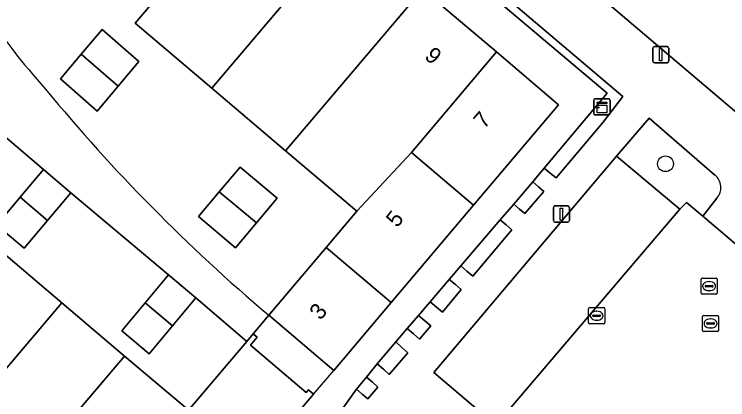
# Model space of a CAD drawing. Extents: x 156412 to 157779, y 382335 to 383768.
# Drawn here: x 157079.52 to 157123.7, y 382885.68 to 382909.52 of the extents above; entities that cross this region are included whole.
import ezdxf

# ---------------------------------------------------------------- set-up
doc = ezdxf.new("R2010")
doc.units = 0
for name, color, linetype in [('IMGEO_Boom', 7, 'Continuous'), ('IMGEO_Erf', 7, 'Continuous'), ('IMGEO_Groenvoorziening', 7, 'Continuous'), ('IMGEO_Haag', 7, 'Continuous'), ('IMGEO_Kast', 7, 'Continuous'), ('IMGEO_Kolk', 7, 'Continuous'), ('IMGEO_Lichtmast', 7, 'Continuous'), ('IMGEO_Pand', 7, 'Continuous'), ('IMGEO_Pand_nummerreeks', 7, 'Continuous'), ('IMGEO_Pand_overbouw', 7, 'Continuous'), ('IMGEO_Parkeervlak_open', 7, 'Continuous'), ('IMGEO_Rijbaan_lokaal_gesloten', 7, 'Continuous'), ('IMGEO_Rijbaan_lokaal_open', 7, 'Continuous'), ('IMGEO_Rioolput', 7, 'Continuous'), ('IMGEO_Voetpad_open', 7, 'Continuous')]:
    doc.layers.add(name, color=color, linetype=linetype)

msp = doc.modelspace()

# ---------------------------------------------------------------- linework, layer by layer
at = {"layer": 'IMGEO_Boom'}
msp.add_circle((157119.846, 382900.275), 0.489, dxfattribs=at)
at = {"layer": 'IMGEO_Erf'}
for points in [[(157095.284, 382890.899), (157098.834, 382895.098), (157100.734, 382897.339), (157096.324, 382901.075), (157091.746, 382904.953), (157087.01, 382908.966), (157088.554, 382910.799), (157083.988, 382914.683), (157086.707, 382917.891), (157078.903, 382924.506), (157083.1, 382929.459), (157086.44, 382926.635), (157091.074, 382922.718), (157095.651, 382918.838), (157100.227, 382914.958), (157104.804, 382911.078), (157109.371, 382907.195), (157113.226, 382903.928), (157107.963, 382897.716), (157102.854, 382891.69), (157099.298, 382887.49)], [(157087.238, 382906.599), (157085.948, 382905.068), (157084.658, 382903.536), (157082.376, 382905.52), (157083.668, 382907.048), (157084.959, 382908.575)], [(157094.509, 382896.611), (157093.223, 382895.08), (157090.926, 382897.009), (157092.212, 382898.54), (157093.498, 382900.072), (157095.795, 382898.143)]]:
    msp.add_lwpolyline(points, close=True, dxfattribs=at)
for points in [[(157099.577, 382884.734), (157100.704, 382886.32), (157101.321, 382887.075), (157101.999, 382887.905), (157103.15, 382889.251), (157103.855, 382890.076), (157104.543, 382890.88), (157105.264, 382891.724), (157106.454, 382893.115), (157107.173, 382893.956), (157109.612, 382896.808), (157110.446, 382897.783), (157111.623, 382899.159), (157112.335, 382899.993), (157116.242, 382904.652), (157107.822, 382911.748)], [(157078.565, 382894.973), (157082.457, 382891.676), (157086.348, 382888.379), (157090.239, 382885.082), (157090.301, 382885.029), (157093.922, 382889.279), (157090.768, 382891.976), (157089.326, 382890.249), (157087.883, 382888.522), (157086.187, 382889.939), (157087.63, 382891.666), (157089.072, 382893.393), (157083.017, 382898.48), (157081.57, 382896.765), (157080.123, 382895.05), (157078.429, 382896.485), (157079.884, 382898.2), (157081.34, 382899.915), (157075.234, 382905.095)], [(157095.284, 382890.899), (157094.321, 382889.748), (157094.564, 382889.541), (157094.143, 382889.046), (157097.588, 382886.121), (157097.73, 382886.289), (157098.051, 382886.018), (157092.642, 382879.634), (157087.02, 382872.999), (157082.934, 382876.466), (157079.046, 382879.765)]]:
    msp.add_lwpolyline(points, dxfattribs=at)
for centre, radius, start, end in [((157112.611, 382933.014), 41.965, 204.74, 222.0669), ((157164.78, 382973.364), 107.843, 219.40979, 229.87776)]:
    msp.add_arc(centre, radius, start, end, dxfattribs=at)
at = {"layer": 'IMGEO_Groenvoorziening'}
for points in [[(157105.06, 382919.728), (157127.945, 382900.303)], [(157118.831, 382903.094), (157116.82, 382900.741), (157120.726, 382897.469), (157121.152, 382897.882), (157122.167, 382897.037), (157123.024, 382898.139)], [(157122.886, 382899.589), (157118.831, 382903.094)]]:
    msp.add_lwpolyline(points, dxfattribs=at)
for points in [[(157108.139, 382912.135), (157107.979, 382911.939), (157107.822, 382911.748), (157116.242, 382904.652), (157112.335, 382899.993), (157112.703, 382899.701), (157113.069, 382899.411), (157115.977, 382902.85), (157117.199, 382904.441)], [(157111.136, 382897.197), (157112.313, 382898.558), (157111.979, 382898.849), (157111.623, 382899.159), (157110.446, 382897.783), (157110.81, 382897.474)], [(157107.914, 382893.318), (157110.333, 382896.187), (157109.977, 382896.494), (157109.612, 382896.808), (157107.173, 382893.956), (157107.546, 382893.635)], [(157106.045, 382891.103), (157107.198, 382892.489), (157106.833, 382892.796), (157106.454, 382893.115), (157105.264, 382891.724), (157105.656, 382891.412)], [(157104.616, 382889.427), (157105.312, 382890.252), (157104.933, 382890.561), (157104.543, 382890.88), (157103.855, 382890.076), (157104.241, 382889.747)], [(157102.744, 382887.245), (157103.89, 382888.573), (157103.526, 382888.906), (157103.15, 382889.251), (157101.999, 382887.905), (157102.384, 382887.564)], [(157101.423, 382885.721), (157102.039, 382886.455), (157101.695, 382886.753), (157101.321, 382887.075), (157100.704, 382886.32), (157101.069, 382886.016)]]:
    msp.add_lwpolyline(points, close=True, dxfattribs=at)
msp.add_arc((157122.287, 382898.8), 0.99, 318.0734, 52.7998, dxfattribs=at)
at = {"layer": 'IMGEO_Haag'}
for points in [[(157108.139, 382912.135), (157107.979, 382911.939), (157107.822, 382911.748), (157116.242, 382904.652), (157112.335, 382899.993), (157112.703, 382899.701), (157113.069, 382899.411), (157115.977, 382902.85), (157117.199, 382904.441)], [(157111.136, 382897.197), (157112.313, 382898.558), (157111.979, 382898.849), (157111.623, 382899.159), (157110.446, 382897.783), (157110.81, 382897.474)], [(157107.914, 382893.318), (157110.333, 382896.187), (157109.977, 382896.494), (157109.612, 382896.808), (157107.173, 382893.956), (157107.546, 382893.635)], [(157106.045, 382891.103), (157107.198, 382892.489), (157106.833, 382892.796), (157106.454, 382893.115), (157105.264, 382891.724), (157105.656, 382891.412)], [(157104.616, 382889.427), (157105.312, 382890.252), (157104.933, 382890.561), (157104.543, 382890.88), (157103.855, 382890.076), (157104.241, 382889.747)], [(157102.744, 382887.245), (157103.89, 382888.573), (157103.526, 382888.906), (157103.15, 382889.251), (157101.999, 382887.905), (157102.384, 382887.564)], [(157101.423, 382885.721), (157102.039, 382886.455), (157101.695, 382886.753), (157101.321, 382887.075), (157100.704, 382886.32), (157101.069, 382886.016)]]:
    msp.add_lwpolyline(points, close=True, dxfattribs=at)
msp.add_lwpolyline([(157122.886, 382899.589), (157118.831, 382903.094), (157116.82, 382900.741), (157120.726, 382897.469), (157121.152, 382897.882), (157122.167, 382897.037), (157123.024, 382898.139)], dxfattribs=at)
msp.add_arc((157122.287, 382898.8), 0.99, 318.0734, 52.7998, dxfattribs=at)
at = {"layer": 'IMGEO_Kast'}
for p, q in [((157115.409, 382903.367), (157115.409, 382904.208)), ((157115.409, 382904.208), (157115.409, 382903.367)), ((157115.484, 382904.292), (157116.325, 382904.292)), ((157116.325, 382904.292), (157115.484, 382904.292)), ((157116.409, 382904.217), (157116.409, 382903.376)), ((157116.409, 382903.376), (157116.409, 382904.217)), ((157116.334, 382903.292), (157115.493, 382903.292)), ((157115.493, 382903.292), (157116.334, 382903.292))]:
    msp.add_line(p, q, dxfattribs=at)
for points in [[(157115.604, 382904.082), (157116.204, 382904.082), (157116.204, 382903.997), (157115.604, 382903.997), (157115.604, 382904.082)], [(157115.604, 382903.907), (157116.204, 382903.907), (157116.204, 382903.418), (157115.604, 382903.418), (157115.604, 382903.907)]]:
    msp.add_lwpolyline(points, dxfattribs=at)
msp.add_circle((157115.688, 382903.756), 0.0377, dxfattribs=at)
for centre, start, end in [((157115.487, 382904.214), 92.4484, 184.2845), ((157115.487, 382904.214), 92.4484, 184.2845), ((157116.331, 382904.214), 2.4484, 94.2845), ((157116.331, 382904.214), 2.4484, 94.2845), ((157115.487, 382903.37), 182.4484, 274.2845), ((157115.487, 382903.37), 182.4484, 274.2845), ((157116.331, 382903.37), 272.4484, 4.2845), ((157116.331, 382903.37), 272.4484, 4.2845)]:
    msp.add_arc(centre, 0.0779, start, end, dxfattribs=at)
at = {"layer": 'IMGEO_Kolk'}
for p, q in [((157115.083, 382890.446), (157115.083, 382891.298)), ((157115.158, 382891.372), (157116.01, 382891.372)), ((157115.571, 382891.152), (157115.596, 382891.152)), ((157116.084, 382891.298), (157116.084, 382890.446)), ((157115.342, 382890.866), (157115.342, 382890.878)), ((157115.78, 382890.829), (157115.382, 382890.829)), ((157115.385, 382890.915), (157115.783, 382890.915)), ((157115.826, 382890.878), (157115.826, 382890.866)), ((157116.01, 382890.372), (157115.158, 382890.372)), ((157115.594, 382890.592), (157115.569, 382890.592))]:
    msp.add_line(p, q, dxfattribs=at)
for points in [[(157115.083, 382890.446), (157115.083, 382891.298)], [(157115.158, 382891.372), (157116.01, 382891.372)], [(157116.084, 382891.298), (157116.084, 382890.446)], [(157116.01, 382890.372), (157115.158, 382890.372)]]:
    msp.add_lwpolyline(points, dxfattribs=at)
for centre, radius, start, end in [((157115.16, 382891.296), 0.0765, 91.552, 178.448), ((157115.16, 382891.296), 0.0765, 91.552, 178.448), ((157116.008, 382891.296), 0.0765, 1.552, 88.448), ((157116.008, 382891.296), 0.0765, 1.552, 88.448), ((157115.382, 382890.875), 0.0403, 85.8775, 175.7526), ((157115.379, 382890.865), 0.0366, 178.938, 274.7102), ((157115.783, 382890.872), 0.043, 264.8664, 352.4533), ((157115.787, 382890.877), 0.0386, 1.7309, 96.639), ((157115.16, 382890.448), 0.0765, 181.552, 268.448), ((157115.16, 382890.448), 0.0765, 181.552, 268.448), ((157116.008, 382890.448), 0.0765, 271.552, 358.448), ((157116.008, 382890.448), 0.0765, 271.552, 358.448)]:
    msp.add_arc(centre, radius, start, end, dxfattribs=at)
for centre, major_axis, ratio, start_param, end_param in [((157115.57, 382890.872), (-0.387, 0.002), 0.722429, 4.712389, 7.853982), ((157115.595, 382890.872), (-0.39, 0.002), 0.717154, 1.570796, 4.712389)]:
    msp.add_ellipse(centre, major_axis=major_axis, ratio=ratio, start_param=start_param, end_param=end_param, dxfattribs=at)
at = {"layer": 'IMGEO_Lichtmast'}
for p, q in [((157119.156, 382907.525), (157119.946, 382907.525)), ((157119.946, 382907.525), (157119.156, 382907.525)), ((157119.056, 382906.625), (157119.056, 382907.425)), ((157119.056, 382907.425), (157119.056, 382906.625)), ((157120.046, 382907.425), (157120.046, 382906.625)), ((157120.046, 382906.625), (157120.046, 382907.425)), ((157119.946, 382906.525), (157119.156, 382906.525)), ((157119.156, 382906.525), (157119.946, 382906.525)), ((157112.903, 382896.762), (157112.903, 382897.562)), ((157112.903, 382897.562), (157112.903, 382896.762)), ((157113.003, 382897.662), (157113.793, 382897.662)), ((157113.793, 382897.662), (157113.003, 382897.662)), ((157113.893, 382897.562), (157113.893, 382896.762)), ((157113.893, 382896.762), (157113.893, 382897.562)), ((157113.793, 382896.662), (157113.003, 382896.662)), ((157113.003, 382896.662), (157113.793, 382896.662))]:
    msp.add_line(p, q, dxfattribs=at)
for points in [[(157119.476, 382907.4), (157119.626, 382907.4), (157119.626, 382906.65), (157119.476, 382906.65), (157119.476, 382907.4)], [(157113.323, 382897.537), (157113.473, 382897.537), (157113.473, 382896.787), (157113.323, 382896.787), (157113.323, 382897.537)]]:
    msp.add_lwpolyline(points, dxfattribs=at)
for centre, start, end in [((157119.156, 382907.425), 90, 180), ((157119.156, 382907.425), 90, 180), ((157119.946, 382907.425), 0, 90), ((157119.946, 382907.425), 360, 90), ((157119.156, 382906.625), 180, 270), ((157119.156, 382906.625), 180, 270), ((157119.946, 382906.625), 270, 0), ((157119.946, 382906.625), 270, 0), ((157113.003, 382897.562), 90, 180), ((157113.003, 382897.562), 90, 180), ((157113.793, 382897.562), 0, 90), ((157113.793, 382897.562), 360, 90), ((157113.003, 382896.762), 180, 270), ((157113.003, 382896.762), 180, 270), ((157113.793, 382896.762), 270, 0), ((157113.793, 382896.762), 270, 0)]:
    msp.add_arc(centre, 0.1, start, end, dxfattribs=at)
at = {"layer": 'IMGEO_Pand'}
for points in [[(157095.651, 382918.838), (157088.732, 382910.676), (157088.554, 382910.799), (157087.01, 382908.966), (157091.746, 382904.953), (157100.227, 382914.958)], [(157104.804, 382911.078), (157100.227, 382914.958), (157091.746, 382904.953), (157096.324, 382901.075)], [(157104.112, 382900.981), (157109.371, 382907.195), (157104.804, 382911.078), (157096.324, 382901.075), (157100.734, 382897.339)], [(157083.668, 382907.048), (157085.948, 382905.068), (157087.238, 382906.599), (157084.959, 382908.575)], [(157104.112, 382900.981), (157107.963, 382897.716), (157113.226, 382903.928), (157109.371, 382907.195)], [(157083.668, 382907.048), (157082.376, 382905.52), (157084.658, 382903.536), (157085.948, 382905.068)], [(157104.112, 382900.981), (157100.734, 382897.339), (157098.834, 382895.098), (157102.854, 382891.69), (157107.963, 382897.716)], [(157092.212, 382898.54), (157094.509, 382896.611), (157095.795, 382898.143), (157093.498, 382900.072)], [(157079.884, 382898.2), (157081.57, 382896.765), (157083.017, 382898.48), (157081.34, 382899.915)], [(157092.212, 382898.54), (157090.926, 382897.009), (157093.223, 382895.08), (157094.509, 382896.611)], [(157079.884, 382898.2), (157078.429, 382896.485), (157080.123, 382895.05), (157081.57, 382896.765)], [(157071.268, 382886.365), (157075.157, 382883.065), (157082.457, 382891.676), (157078.565, 382894.973)], [(157102.854, 382891.69), (157098.834, 382895.098), (157095.284, 382890.899), (157099.298, 382887.49)], [(157087.63, 382891.666), (157089.326, 382890.249), (157090.768, 382891.976), (157089.072, 382893.393)], [(157079.046, 382879.765), (157086.348, 382888.379), (157082.457, 382891.676), (157075.157, 382883.065)], [(157087.63, 382891.666), (157086.187, 382889.939), (157087.883, 382888.522), (157089.326, 382890.249)], [(157098.051, 382886.018), (157097.73, 382886.289), (157097.588, 382886.121), (157094.143, 382889.046), (157094.564, 382889.541), (157094.321, 382889.748), (157093.922, 382889.279), (157090.301, 382885.029), (157090.239, 382885.082), (157088.556, 382883.097), (157092.642, 382879.634)], [(157079.046, 382879.765), (157082.934, 382876.466), (157088.556, 382883.097), (157090.239, 382885.082), (157086.348, 382888.379)]]:
    msp.add_lwpolyline(points, close=True, dxfattribs=at)
at = {"layer": 'IMGEO_Pand_overbouw'}
msp.add_lwpolyline([(157095.284, 382890.899), (157094.321, 382889.748), (157094.564, 382889.541), (157094.143, 382889.046), (157097.588, 382886.121), (157097.73, 382886.289), (157098.051, 382886.018), (157099.298, 382887.49)], close=True, dxfattribs=at)
at = {"layer": 'IMGEO_Parkeervlak_open'}
msp.add_lwpolyline([(157109.331, 382884.108), (157120.726, 382897.469), (157116.82, 382900.741), (157105.508, 382887.366)], close=True, dxfattribs=at)
at = {"layer": 'IMGEO_Rijbaan_lokaal_gesloten'}
msp.add_lwpolyline([(157130.165, 382890.241), (157125.582, 382894.117), (157122.167, 382897.037), (157121.152, 382897.882), (157120.726, 382897.469), (157109.331, 382884.108), (157103.069, 382876.663), (157093.263, 382865.16), (157091.395, 382862.988)], dxfattribs=at)
at = {"layer": 'IMGEO_Rijbaan_lokaal_open'}
for points in [[(157127.945, 382900.303), (157105.06, 382919.728)], [(157108.139, 382912.135), (157117.199, 382904.441), (157115.977, 382902.85), (157113.069, 382899.411), (157112.703, 382899.701), (157112.335, 382899.993), (157111.623, 382899.159), (157111.979, 382898.849), (157112.313, 382898.558), (157111.136, 382897.197), (157110.81, 382897.474), (157110.446, 382897.783), (157109.612, 382896.808), (157109.977, 382896.494), (157110.333, 382896.187), (157107.914, 382893.318), (157107.546, 382893.635), (157107.173, 382893.956), (157106.454, 382893.115), (157106.833, 382892.796), (157107.198, 382892.489), (157106.045, 382891.103), (157105.656, 382891.412), (157105.264, 382891.724), (157104.543, 382890.88), (157104.933, 382890.561), (157105.312, 382890.252), (157104.616, 382889.427), (157104.241, 382889.747), (157103.855, 382890.076), (157103.15, 382889.251), (157103.526, 382888.906), (157103.89, 382888.573), (157102.744, 382887.245), (157102.384, 382887.564), (157101.999, 382887.905), (157101.321, 382887.075), (157101.695, 382886.753), (157102.039, 382886.455), (157101.423, 382885.721), (157101.069, 382886.016), (157100.704, 382886.32), (157099.577, 382884.734)], [(157109.331, 382884.108), (157105.508, 382887.366), (157116.82, 382900.741), (157118.831, 382903.094), (157122.886, 382899.589)], [(157123.024, 382898.139), (157122.167, 382897.037), (157125.582, 382894.117), (157126.761, 382895.502)]]:
    msp.add_lwpolyline(points, dxfattribs=at)
msp.add_arc((157122.287, 382898.8), 0.99, 318.0734, 52.7998, dxfattribs=at)
at = {"layer": 'IMGEO_Rioolput'}
for p, q in [((157122.047, 382892.278), (157122.047, 382893.13)), ((157122.122, 382893.204), (157122.974, 382893.204)), ((157122.535, 382892.984), (157122.56, 382892.984)), ((157123.048, 382893.13), (157123.048, 382892.278)), ((157122.306, 382892.698), (157122.306, 382892.71)), ((157122.744, 382892.661), (157122.346, 382892.661)), ((157122.349, 382892.747), (157122.747, 382892.747)), ((157122.79, 382892.71), (157122.79, 382892.698)), ((157122.974, 382892.204), (157122.122, 382892.204)), ((157122.558, 382892.424), (157122.533, 382892.424)), ((157122.135, 382889.968), (157122.135, 382890.82)), ((157122.21, 382890.894), (157123.062, 382890.894)), ((157123.136, 382890.82), (157123.136, 382889.968)), ((157122.394, 382890.388), (157122.394, 382890.4)), ((157122.832, 382890.351), (157122.434, 382890.351)), ((157122.437, 382890.437), (157122.835, 382890.437)), ((157122.623, 382890.674), (157122.648, 382890.674)), ((157122.878, 382890.4), (157122.878, 382890.388)), ((157123.062, 382889.894), (157122.21, 382889.894)), ((157122.646, 382890.114), (157122.621, 382890.114))]:
    msp.add_line(p, q, dxfattribs=at)
for points in [[(157122.047, 382892.278), (157122.047, 382893.13)], [(157122.122, 382893.204), (157122.974, 382893.204)], [(157123.048, 382893.13), (157123.048, 382892.278)], [(157122.974, 382892.204), (157122.122, 382892.204)], [(157122.135, 382889.968), (157122.135, 382890.82)], [(157122.21, 382890.894), (157123.062, 382890.894)], [(157123.136, 382890.82), (157123.136, 382889.968)], [(157123.062, 382889.894), (157122.21, 382889.894)]]:
    msp.add_lwpolyline(points, dxfattribs=at)
for centre, radius, start, end in [((157122.124, 382893.128), 0.0765, 91.552, 178.448), ((157122.124, 382893.128), 0.0765, 91.552, 178.448), ((157122.972, 382893.128), 0.0765, 1.552, 88.448), ((157122.972, 382893.128), 0.0765, 1.552, 88.448), ((157122.346, 382892.707), 0.0403, 85.8775, 175.7526), ((157122.343, 382892.697), 0.0366, 178.938, 274.7102), ((157122.747, 382892.704), 0.043, 264.8664, 352.4533), ((157122.751, 382892.709), 0.0386, 1.7309, 96.639), ((157122.124, 382892.28), 0.0765, 181.552, 268.448), ((157122.124, 382892.28), 0.0765, 181.552, 268.448), ((157122.972, 382892.28), 0.0765, 271.552, 358.448), ((157122.972, 382892.28), 0.0765, 271.552, 358.448), ((157122.212, 382890.818), 0.0765, 91.552, 178.448), ((157122.212, 382890.818), 0.0765, 91.552, 178.448), ((157123.06, 382890.818), 0.0765, 1.552, 88.448), ((157123.06, 382890.818), 0.0765, 1.552, 88.448), ((157122.434, 382890.397), 0.0403, 85.8775, 175.7526), ((157122.431, 382890.387), 0.0366, 178.938, 274.7102), ((157122.835, 382890.394), 0.043, 264.8664, 352.4533), ((157122.839, 382890.399), 0.0386, 1.7309, 96.639), ((157122.212, 382889.97), 0.0765, 181.552, 268.448), ((157122.212, 382889.97), 0.0765, 181.552, 268.448), ((157123.06, 382889.97), 0.0765, 271.552, 358.448), ((157123.06, 382889.97), 0.0765, 271.552, 358.448)]:
    msp.add_arc(centre, radius, start, end, dxfattribs=at)
for centre, major_axis, ratio, start_param, end_param in [((157122.534, 382892.704), (-0.387, 0.002), 0.722429, 4.712389, 7.853982), ((157122.559, 382892.704), (-0.39, 0.002), 0.717154, 1.570796, 4.712389), ((157122.622, 382890.394), (-0.387, 0.002), 0.722429, 4.712389, 7.853982), ((157122.647, 382890.394), (-0.39, 0.002), 0.717154, 1.570796, 4.712389)]:
    msp.add_ellipse(centre, major_axis=major_axis, ratio=ratio, start_param=start_param, end_param=end_param, dxfattribs=at)
at = {"layer": 'IMGEO_Voetpad_open'}
msp.add_lwpolyline([(157075.234, 382905.095), (157081.34, 382899.915), (157083.017, 382898.48), (157089.072, 382893.393), (157090.768, 382891.976), (157093.922, 382889.279), (157094.321, 382889.748), (157095.284, 382890.899)], dxfattribs=at)
for centre, radius, start, end in [((157112.611, 382933.014), 41.965, 204.74, 222.0669), ((157164.78, 382973.364), 107.843, 219.40979, 229.87776)]:
    msp.add_arc(centre, radius, start, end, dxfattribs=at)

# ---------------------------------------------------------------- texts
at = {"layer": 'IMGEO_Pand_nummerreeks'}
for s, rotation, p in [('9', 319.0197, (157104.867, 382906.838)), ('7', 49.2227, (157108.622, 382902.391)), ('5', 51.6132, (157103.233, 382896.277)), ('3', 51.3486, (157098.492, 382890.549))]:
    msp.add_text(s, height=1, rotation=rotation, dxfattribs=at).set_placement(p)

doc.saveas('drawing.dxf')
